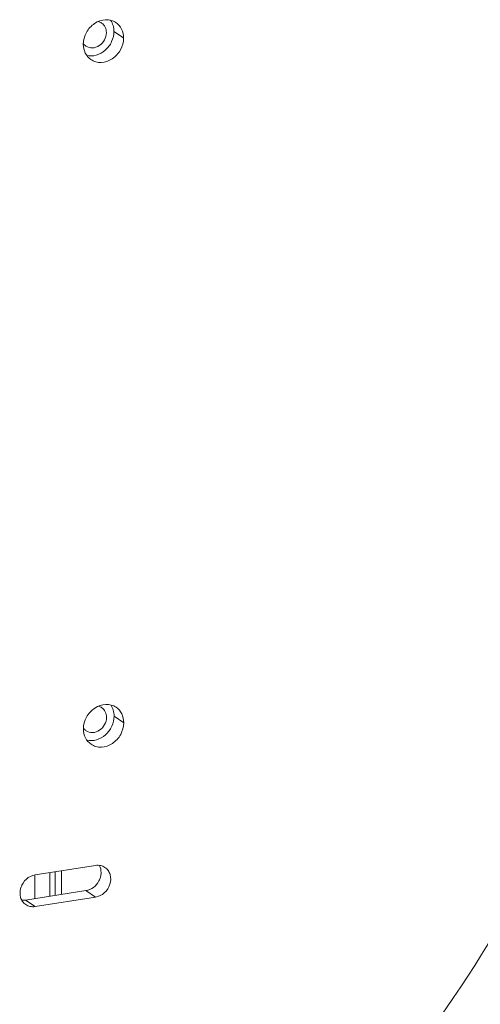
# Model space of a CAD drawing. Header units: millimetres. Extents: x 29170 to 33192, y 36 to 3108.
# Tile 269 of 282: x 32493 to 32534, y 2792 to 2880. Entities that reach past the tile are written whole.
import ezdxf

# ---------------------------------------------------------------- set-up
doc = ezdxf.new("R2010")
doc.units = ezdxf.units.MM
doc.layers.add('细实线', color=7, linetype='Continuous', lineweight=13)

msp = doc.modelspace()

# ---------------------------------------------------------------- linework, layer by layer
at = {"layer": '细实线'}
for p, q in [((32502.395, 2878.657), (32501.533, 2879.242)), ((32502.41, 2817.356), (32501.548, 2817.941)), ((32494.473, 2803.733), (32499.887, 2804.572)), ((32494.459, 2801.611), (32494.459, 2803.733)), ((32495.785, 2801.816), (32495.784, 2803.936)), ((32496.267, 2804.011), (32496.267, 2801.891)), ((32496.836, 2804.099), (32496.836, 2801.979)), ((32499.025, 2802.319), (32493.611, 2801.479)), ((32499.887, 2801.734), (32494.473, 2800.895)), ((32499.887, 2801.734), (32499.025, 2802.319)), ((32494.473, 2800.895), (32493.611, 2801.479))]:
    msp.add_line(p, q, dxfattribs=at)
for centre in [(32499.538, 2878.683), (32499.553, 2817.382)]:
    msp.add_arc(centre, 0.912, 228.26362, 235.82284, dxfattribs=at)
for points, knots in [([(32501.713, 2880.032), (32501.581, 2880.122), (32501.281, 2880.26), (32500.605, 2880.333), (32499.734, 2880.021), (32498.989, 2879.196), (32498.785, 2878.459), (32498.785, 2878.097)], [0, 0, 0, 0, 0.114123, 0.231307, 0.478686, 0.741468, 1, 1, 1, 1]), ([(32501.533, 2879.242), (32501.533, 2879.422), (32501.484, 2879.777), (32501.33, 2880.102), (32501.23, 2880.243)], [0, 0, 0, 0, 0.511259, 1, 1, 1, 1]), ([(32502.395, 2878.657), (32502.395, 2878.929), (32502.285, 2879.466), (32501.925, 2879.889), (32501.713, 2880.032)], [0, 0, 0, 0, 0.514641, 1, 1, 1, 1]), ([(32499.026, 2877.928), (32499.191, 2877.816), (32499.626, 2877.702), (32500.262, 2877.935), (32500.729, 2878.45), (32500.856, 2878.911), (32500.856, 2879.137)], [0, 0, 0, 0, 0.229043, 0.477129, 0.740647, 1, 1, 1, 1]), ([(32499.093, 2877.093), (32499.371, 2877.026), (32499.994, 2877.056), (32500.808, 2877.525), (32501.383, 2878.295), (32501.533, 2878.931), (32501.533, 2879.242)], [0, 0, 0, 0, 0.233675, 0.484988, 0.745563, 1, 1, 1, 1]), ([(32500.856, 2879.137), (32500.856, 2879.307), (32500.787, 2879.642), (32500.563, 2879.906), (32500.431, 2879.996)], [0, 0, 0, 0, 0.514727, 1, 1, 1, 1]), ([(32499.467, 2876.722), (32499.599, 2876.633), (32499.9, 2876.495), (32500.575, 2876.421), (32501.447, 2876.733), (32502.191, 2877.559), (32502.395, 2878.296), (32502.395, 2878.657)], [0, 0, 0, 0, 0.114123, 0.231307, 0.478686, 0.741468, 1, 1, 1, 1]), ([(32498.785, 2878.097), (32498.785, 2877.826), (32498.895, 2877.288), (32499.255, 2876.866), (32499.467, 2876.722)], [0, 0, 0, 0, 0.514641, 1, 1, 1, 1]), ([(32501.728, 2818.732), (32501.596, 2818.821), (32501.296, 2818.959), (32500.621, 2819.032), (32499.749, 2818.721), (32499.004, 2817.895), (32498.801, 2817.158), (32498.801, 2816.797)], [0, 0, 0, 0, 0.114123, 0.231307, 0.478686, 0.741468, 1, 1, 1, 1]), ([(32500.871, 2817.836), (32500.871, 2818.006), (32500.803, 2818.342), (32500.578, 2818.605), (32500.446, 2818.695)], [0, 0, 0, 0, 0.514727, 1, 1, 1, 1]), ([(32501.548, 2817.941), (32501.548, 2818.122), (32501.5, 2818.477), (32501.345, 2818.801), (32501.246, 2818.942)], [0, 0, 0, 0, 0.511259, 1, 1, 1, 1]), ([(32502.41, 2817.356), (32502.41, 2817.628), (32502.3, 2818.165), (32501.94, 2818.588), (32501.728, 2818.732)], [0, 0, 0, 0, 0.514641, 1, 1, 1, 1]), ([(32499.041, 2816.628), (32499.206, 2816.515), (32499.641, 2816.401), (32500.277, 2816.634), (32500.744, 2817.149), (32500.871, 2817.61), (32500.871, 2817.836)], [0, 0, 0, 0, 0.229043, 0.477129, 0.740647, 1, 1, 1, 1]), ([(32499.108, 2815.792), (32499.386, 2815.726), (32500.009, 2815.755), (32500.823, 2816.224), (32501.398, 2816.995), (32501.548, 2817.63), (32501.548, 2817.941)], [0, 0, 0, 0, 0.233675, 0.484988, 0.745563, 1, 1, 1, 1]), ([(32498.801, 2816.797), (32498.801, 2816.525), (32498.911, 2815.988), (32499.271, 2815.565), (32499.483, 2815.422)], [0, 0, 0, 0, 0.514641, 1, 1, 1, 1]), ([(32499.483, 2815.422), (32499.615, 2815.332), (32499.915, 2815.194), (32500.59, 2815.121), (32501.462, 2815.433), (32502.207, 2816.258), (32502.41, 2816.995), (32502.41, 2817.356)], [0, 0, 0, 0, 0.114123, 0.231307, 0.478686, 0.741468, 1, 1, 1, 1]), ([(32496.159, 2756.692), (32506.112, 2763.464), (32524.28, 2779.954), (32537.493, 2800.607), (32542.635, 2811.63)], [0, 0, 0, 0, 0.497426, 1, 1, 1, 1]), ([(32499.025, 2802.319), (32499.264, 2802.356), (32499.737, 2802.568), (32500.15, 2803.06), (32500.337, 2803.534), (32500.411, 2804.014), (32500.333, 2804.383), (32500.221, 2804.587)], [0, 0, 0, 0, 0.246935, 0.506259, 0.636123, 0.762761, 1, 1, 1, 1]), ([(32500.729, 2804.394), (32500.611, 2804.475), (32500.333, 2804.591), (32500.034, 2804.595), (32499.887, 2804.572)], [0, 0, 0, 0, 0.490854, 1, 1, 1, 1]), ([(32499.887, 2801.734), (32500.175, 2801.779), (32500.737, 2802.069), (32501.236, 2802.841), (32501.274, 2803.614), (32501.034, 2804.127), (32500.839, 2804.32), (32500.729, 2804.394)], [0, 0, 0, 0, 0.252631, 0.516574, 0.767286, 0.885473, 1, 1, 1, 1]), ([(32494.473, 2803.733), (32494.185, 2803.688), (32493.622, 2803.397), (32493.124, 2802.626), (32493.086, 2801.852), (32493.326, 2801.34), (32493.521, 2801.146), (32493.631, 2801.072)], [0, 0, 0, 0, 0.252631, 0.516574, 0.767286, 0.885473, 1, 1, 1, 1]), ([(32493.631, 2801.072), (32493.749, 2800.992), (32494.027, 2800.875), (32494.326, 2800.872), (32494.473, 2800.895)], [0, 0, 0, 0, 0.490854, 1, 1, 1, 1])]:
    msp.add_open_spline(points, degree=3, knots=knots, dxfattribs=at)
for points in [[(32500.431, 2879.996), (32500.338, 2880.059), (32500.231, 2880.105), (32500.122, 2880.131)], [(32498.777, 2878.178), (32498.821, 2878.114), (32498.873, 2878.054), (32498.931, 2878.002)], [(32500.446, 2818.695), (32500.353, 2818.758), (32500.247, 2818.805), (32500.137, 2818.83)], [(32498.793, 2816.878), (32498.836, 2816.813), (32498.888, 2816.753), (32498.946, 2816.702)], [(32493.285, 2801.471), (32493.393, 2801.459), (32493.504, 2801.463), (32493.611, 2801.479)]]:
    msp.add_open_spline(points, degree=3, dxfattribs=at)

doc.saveas('drawing.dxf')
